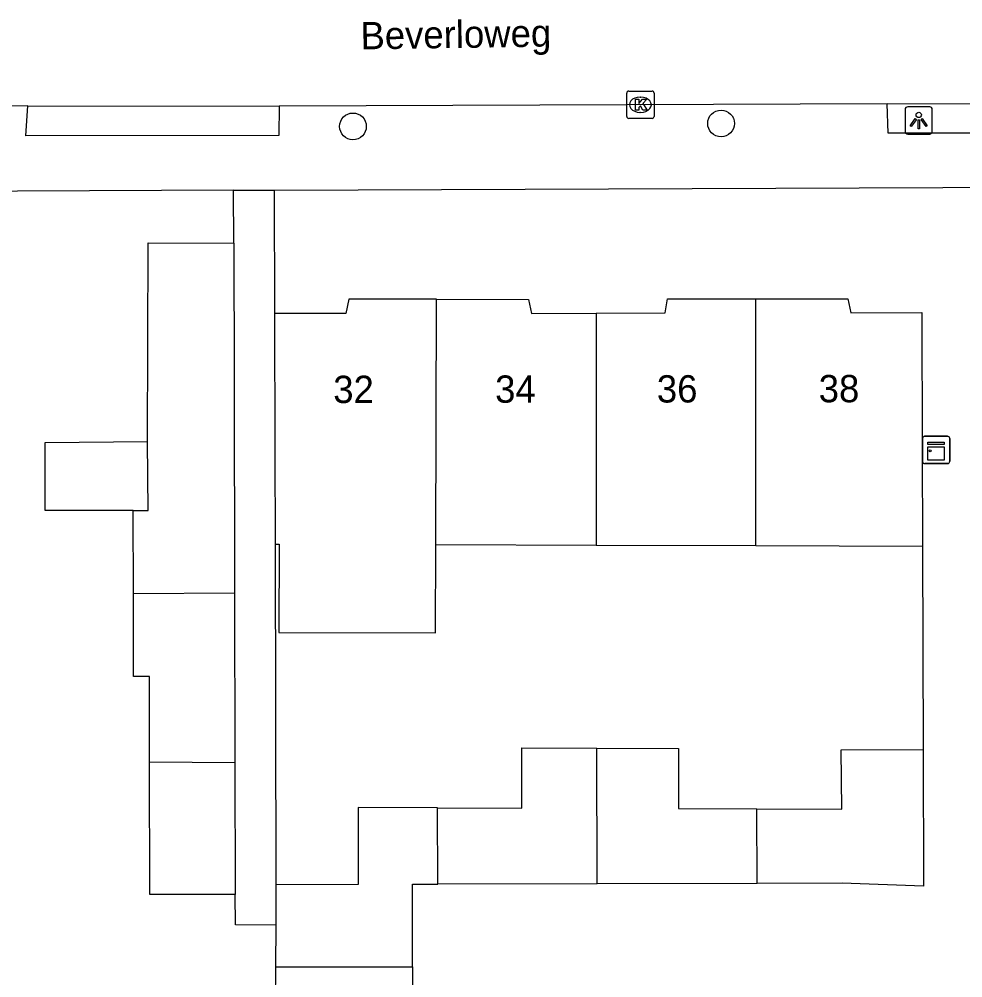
# Model space of a CAD drawing. Extents: x 160732 to 162105, y 387428 to 388479.
# Drawn here: x 161090.63 to 161125.2, y 388098.03 to 388133.13 of the extents above; entities that cross this region are included whole.
import ezdxf

# ---------------------------------------------------------------- set-up
doc = ezdxf.new("R2010")
doc.units = 0
for name, color, linetype in [('IMGEO_Boom', 7, 'Continuous'), ('IMGEO_Kast', 7, 'Continuous'), ('IMGEO_Kolk', 7, 'Continuous'), ('IMGEO_Lichtpunt', 7, 'Continuous'), ('IMGEO_Muur', 7, 'Continuous'), ('IMGEO_Openbare_ruimte_label', 7, 'Continuous'), ('IMGEO_Pand', 7, 'Continuous'), ('IMGEO_Pand_nummerreeks', 7, 'Continuous'), ('IMGEO_Rijbaan_lokaal_open', 7, 'Continuous'), ('IMGEO_Voetpad_open', 7, 'Continuous')]:
    doc.layers.add(name, color=color, linetype=linetype)

msp = doc.modelspace()

# ---------------------------------------------------------------- linework, layer by layer
at = {"layer": 'IMGEO_Boom'}
for centre in [(161116.346, 388129.315), (161102.862, 388129.207)]:
    msp.add_circle(centre, 0.489, dxfattribs=at)
at = {"layer": 'IMGEO_Kast'}
for p, q in [((161123.8, 388117.859), (161124.641, 388117.859)), ((161124.641, 388117.859), (161123.8, 388117.859)), ((161123.725, 388116.934), (161123.725, 388117.775)), ((161123.725, 388117.775), (161123.725, 388116.934)), ((161124.725, 388117.784), (161124.725, 388116.943)), ((161124.725, 388116.943), (161124.725, 388117.784)), ((161124.65, 388116.859), (161123.809, 388116.859)), ((161123.809, 388116.859), (161124.65, 388116.859))]:
    msp.add_line(p, q, dxfattribs=at)
for points in [[(161123.92, 388117.649), (161124.52, 388117.649), (161124.52, 388117.564), (161123.92, 388117.564), (161123.92, 388117.649)], [(161123.92, 388117.474), (161124.52, 388117.474), (161124.52, 388116.985), (161123.92, 388116.985), (161123.92, 388117.474)]]:
    msp.add_lwpolyline(points, dxfattribs=at)
msp.add_circle((161124.004, 388117.323), 0.0377, dxfattribs=at)
for centre, start, end in [((161123.803, 388117.781), 92.4484, 184.2845), ((161123.803, 388117.781), 92.4484, 184.2845), ((161124.647, 388117.781), 2.4484, 94.2845), ((161124.647, 388117.781), 2.4484, 94.2845), ((161123.803, 388116.937), 182.4484, 274.2845), ((161123.803, 388116.937), 182.4484, 274.2845), ((161124.647, 388116.937), 272.4484, 4.2845), ((161124.647, 388116.937), 272.4484, 4.2845)]:
    msp.add_arc(centre, 0.0779, start, end, dxfattribs=at)
at = {"layer": 'IMGEO_Kolk'}
for p, q in [((161112.965, 388130.501), (161113.817, 388130.501)), ((161112.89, 388129.575), (161112.89, 388130.427)), ((161113.378, 388130.281), (161113.403, 388130.281)), ((161113.891, 388130.427), (161113.891, 388129.575)), ((161113.817, 388129.501), (161112.965, 388129.501)), ((161113.401, 388129.721), (161113.376, 388129.721))]:
    msp.add_line(p, q, dxfattribs=at)
for points in [[(161112.965, 388130.501), (161113.817, 388130.501)], [(161112.89, 388129.575), (161112.89, 388130.427)], [(161113.211, 388130.201), (161113.334, 388130.201), (161113.334, 388130.05), (161113.464, 388130.201), (161113.628, 388130.201), (161113.482, 388130.05), (161113.635, 388129.801), (161113.483, 388129.801), (161113.398, 388129.965), (161113.334, 388129.898), (161113.334, 388129.801), (161113.211, 388129.801), (161113.211, 388130.201)], [(161113.891, 388130.427), (161113.891, 388129.575)], [(161113.817, 388129.501), (161112.965, 388129.501)]]:
    msp.add_lwpolyline(points, dxfattribs=at)
for centre, start, end in [((161112.967, 388130.425), 91.552, 178.448), ((161112.967, 388130.425), 91.552, 178.448), ((161113.815, 388130.425), 1.552, 88.448), ((161113.815, 388130.425), 1.552, 88.448), ((161112.967, 388129.577), 181.552, 268.448), ((161112.967, 388129.577), 181.552, 268.448), ((161113.815, 388129.577), 271.552, 358.448), ((161113.815, 388129.577), 271.552, 358.448)]:
    msp.add_arc(centre, 0.0765, start, end, dxfattribs=at)
for centre, major_axis, ratio, start_param, end_param in [((161113.377, 388130.001), (-0.387, 0.002), 0.722429, 4.712389, 7.853982), ((161113.402, 388130.001), (-0.39, 0.002), 0.717154, 1.570796, 4.712389)]:
    msp.add_ellipse(centre, major_axis=major_axis, ratio=ratio, start_param=start_param, end_param=end_param, dxfattribs=at)
at = {"layer": 'IMGEO_Lichtpunt'}
for p, q in [((161123.089, 388129.829), (161123.089, 388129.022)), ((161123.089, 388129.829), (161123.089, 388129.022)), ((161123.991, 388129.924), (161123.183, 388129.924)), ((161123.991, 388129.924), (161123.183, 388129.924)), ((161124.085, 388129.022), (161124.085, 388129.829)), ((161124.085, 388129.022), (161124.085, 388129.829)), ((161123.183, 388128.928), (161123.991, 388128.928)), ((161123.183, 388128.928), (161123.991, 388128.928))]:
    msp.add_line(p, q, dxfattribs=at)
for points in [[(161123.463, 388129.493), (161123.502, 388129.465), (161123.314, 388129.203), (161123.276, 388129.23), (161123.463, 388129.493)], [(161123.565, 388129.445), (161123.612, 388129.445), (161123.612, 388129.123), (161123.565, 388129.123), (161123.565, 388129.445)], [(161123.675, 388129.465), (161123.713, 388129.492), (161123.9, 388129.23), (161123.861, 388129.202), (161123.675, 388129.465)]]:
    msp.add_lwpolyline(points, dxfattribs=at)
msp.add_circle((161123.588, 388129.627), 0.0994, dxfattribs=at)
for centre, start, end in [((161123.183, 388129.829), 90, 180), ((161123.183, 388129.829), 90, 180), ((161123.991, 388129.829), 0, 90), ((161123.991, 388129.829), 0, 90), ((161123.183, 388129.022), 180, 270), ((161123.183, 388129.022), 180, 270), ((161123.991, 388129.022), 270, 0), ((161123.991, 388129.022), 270, 360)]:
    msp.add_arc(centre, 0.0946, start, end, dxfattribs=at)
at = {"layer": 'IMGEO_Muur'}
msp.add_lwpolyline([(161123.728, 388113.82), (161123.749, 388106.39)], dxfattribs=at)
at = {"layer": 'IMGEO_Pand'}
for points in [[(161095.336, 388117.665), (161095.354, 388124.944), (161098.493, 388124.936)], [(161098.493, 388124.936), (161098.505, 388119.937), (161098.524, 388112.114)], [(161105.922, 388122.876), (161102.71, 388122.884), (161102.602, 388122.352), (161100.002, 388122.354)], [(161105.899, 388113.888), (161105.922, 388122.876)], [(161105.922, 388122.876), (161109.289, 388122.868), (161109.397, 388122.356), (161111.776, 388122.366)], [(161111.776, 388122.366), (161114.294, 388122.376), (161114.386, 388122.892), (161117.616, 388122.893)], [(161117.616, 388122.893), (161120.996, 388122.895), (161121.1, 388122.377), (161123.704, 388122.389), (161123.718, 388117.39), (161123.728, 388113.82), (161117.624, 388113.843)], [(161117.624, 388113.843), (161117.616, 388122.893)], [(161100.023, 388113.91), (161100.014, 388117.355), (161100.002, 388122.354)], [(161111.776, 388122.366), (161111.774, 388113.865)], [(161094.81, 388115.145), (161091.591, 388115.138), (161091.584, 388117.637), (161095.336, 388117.665)], [(161094.81, 388115.145), (161095.363, 388115.141), (161095.336, 388117.665)], [(161094.817, 388112.09), (161094.81, 388115.145)], [(161100.023, 388113.91), (161100.158, 388113.909), (161100.146, 388110.68), (161105.891, 388110.659), (161105.899, 388113.888)], [(161111.774, 388113.865), (161105.899, 388113.888)], [(161117.624, 388113.843), (161111.774, 388113.865)], [(161098.524, 388112.114), (161094.817, 388112.09)], [(161095.41, 388105.939), (161095.403, 388109.066), (161094.824, 388109.065), (161094.817, 388112.09)], [(161098.524, 388112.114), (161098.539, 388105.913)], [(161105.958, 388104.258), (161109.053, 388104.246), (161109.053, 388106.446), (161111.796, 388106.435)], [(161111.811, 388101.469), (161111.796, 388106.435)], [(161111.796, 388106.435), (161114.783, 388106.424), (161114.783, 388104.224), (161117.659, 388104.213)], [(161117.659, 388104.213), (161120.765, 388104.201), (161120.75, 388106.382), (161123.749, 388106.39), (161123.763, 388101.39), (161120.783, 388101.49), (161117.669, 388101.483)], [(161095.41, 388105.939), (161098.539, 388105.913)], [(161098.551, 388101.083), (161095.422, 388101.076), (161095.41, 388105.939)], [(161098.539, 388105.913), (161098.551, 388101.083)], [(161105.958, 388104.258), (161103.053, 388104.269), (161103.053, 388101.448), (161100.053, 388101.44)], [(161105.975, 388101.455), (161105.975, 388101.498), (161105.958, 388104.258)], [(161117.669, 388101.483), (161117.659, 388104.213)], [(161100.043, 388099.962), (161100.053, 388101.44)], [(161105.045, 388098.434), (161105.045, 388101.453), (161105.975, 388101.455)], [(161111.811, 388101.469), (161105.975, 388101.455)], [(161117.669, 388101.483), (161111.811, 388101.469)], [(161100.033, 388098.434), (161100.043, 388099.962)], [(161100.024, 388097.115), (161100.033, 388098.434)], [(161100.033, 388098.434), (161105.045, 388098.434)], [(161105.045, 388098.434), (161105.045, 388095.415)]]:
    msp.add_lwpolyline(points, dxfattribs=at)
at = {"layer": 'IMGEO_Rijbaan_lokaal_open'}
for points in [[(161090.955, 388129.958), (161072.559, 388129.937)], [(161090.955, 388129.958), (161100.162, 388129.953)], [(161122.435, 388130.036), (161100.162, 388129.953)], [(161122.435, 388130.036), (161131.623, 388130.048)]]:
    msp.add_lwpolyline(points, dxfattribs=at)
at = {"layer": 'IMGEO_Voetpad_open'}
for points in [[(161100.162, 388129.953), (161100.142, 388128.877), (161090.884, 388128.863), (161090.955, 388129.958)], [(161131.623, 388130.048), (161131.616, 388128.954), (161122.469, 388128.958), (161122.435, 388130.036)], [(161099.983, 388126.872), (161130.593, 388126.998), (161136.679, 388127.008)], [(161098.485, 388126.866), (161074.731, 388126.768)], [(161098.485, 388126.866), (161099.983, 388126.872)], [(161098.493, 388124.936), (161098.485, 388126.866)], [(161100.002, 388122.354), (161099.983, 388126.872)], [(161100.053, 388101.44), (161100.023, 388113.91)], [(161100.043, 388099.962), (161098.554, 388099.972), (161098.551, 388101.083)]]:
    msp.add_lwpolyline(points, dxfattribs=at)

# ---------------------------------------------------------------- texts
at = {"layer": 'IMGEO_Openbare_ruimte_label'}
msp.add_text('Beverloweg', height=1, rotation=0.8594, dxfattribs=at).set_placement((161103.144, 388132.025))
at = {"layer": 'IMGEO_Pand_nummerreeks'}
for s, rotation, p in [('32', 0.0859, (161102.14, 388119.077)), ('34', 0.0846, (161108.07, 388119.086)), ('36', 0.0846, (161113.995, 388119.095)), ('38', 0.0846, (161119.924, 388119.104))]:
    msp.add_text(s, height=1, rotation=rotation, dxfattribs=at).set_placement(p)

doc.saveas('drawing.dxf')
